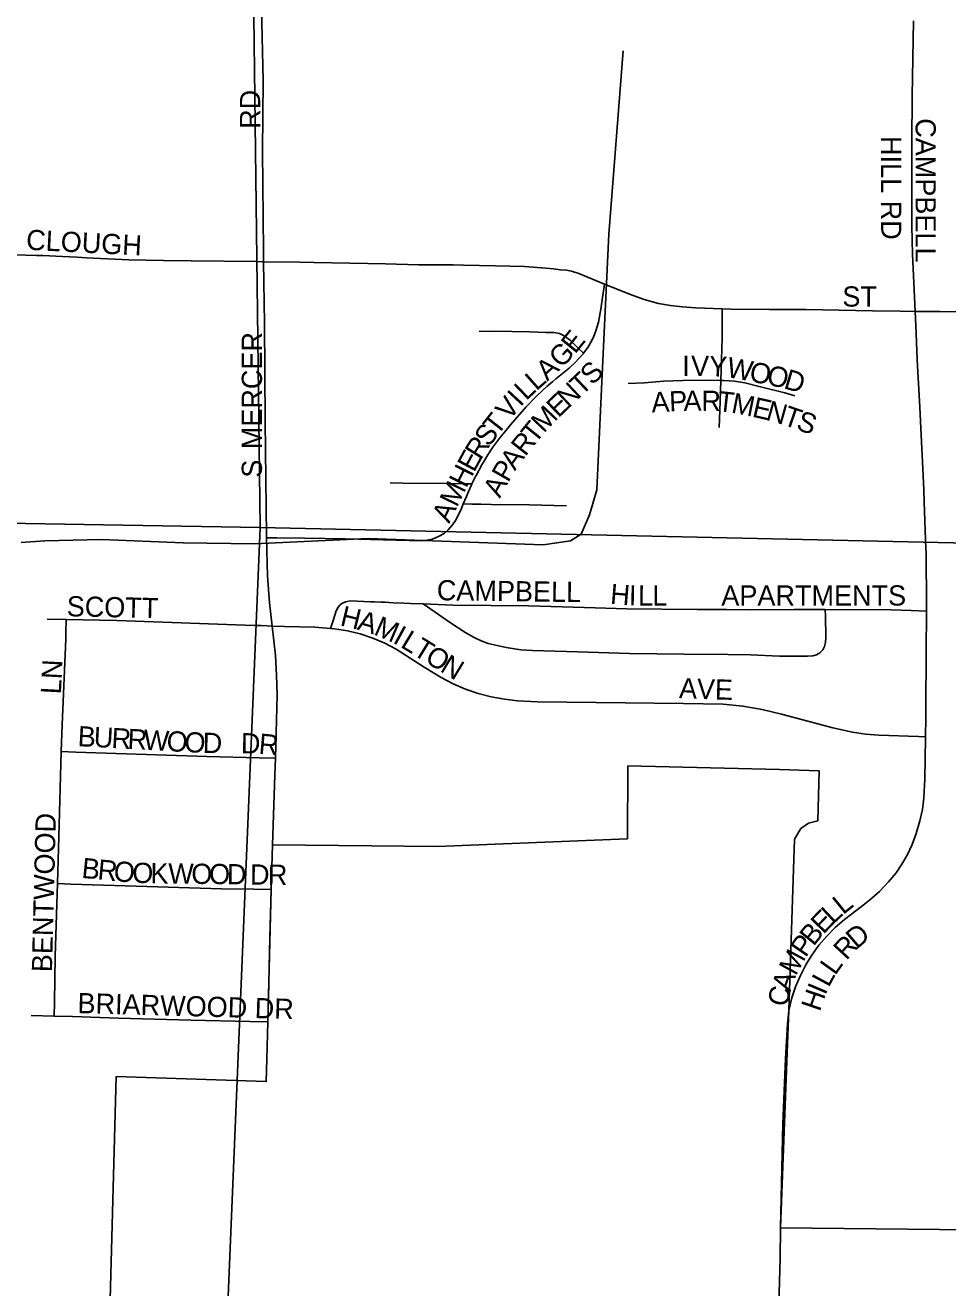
# Model space of a CAD drawing. Extents: x 1443599 to 1910620, y 1028088 to 1361369.
# Drawn here: x 1657763 to 1660044, y 1228128 to 1231250 of the extents above; entities that cross this region are included whole.
import ezdxf

# ---------------------------------------------------------------- set-up
doc = ezdxf.new("R2010")
doc.units = 0
for name, color, linetype in [('GM_X_City_Street', 7, 'Continuous'), ('GM_X_City_Street_Text', 7, 'Continuous'), ('GM_X_Corporation', 7, 'Continuous'), ('GM_X_County_Road', 7, 'Continuous'), ('GM_X_Minor_River', 7, 'Continuous'), ('GM_X_Section', 7, 'Continuous')]:
    doc.layers.add(name, color=color, linetype=linetype)

msp = doc.modelspace()

# ---------------------------------------------------------------- linework, layer by layer
at = {"layer": 'GM_X_City_Street'}
for points in [[(1658352.7, 1230664.9), (1658352.3, 1230691.9), (1658350.2, 1230938.9), (1658351.7, 1231113.1), (1658347.3, 1231292.7)], [(1659963.3, 1230542), (1659956.9, 1230683.5), (1659955.3, 1230752.6), (1659955, 1230959.5), (1659956.2, 1231074.4), (1659959.9, 1231260.8)], [(1657670.8, 1230683.5), (1657698.7, 1230682.7), (1657737.2, 1230682.1), (1657790.8, 1230680.5), (1657806.5, 1230679.9), (1657855.5, 1230677.7), (1657892.1, 1230675.8), (1657914.7, 1230674.7), (1658019.5, 1230669.6), (1658104.9, 1230667.7), (1658173.8, 1230667.4), (1658334.6, 1230665.1), (1658352.7, 1230664.9)], [(1658360, 1229982.1), (1658359.9, 1229986.1), (1658356.9, 1230269.8), (1658354.6, 1230512.8), (1658352.7, 1230664.9)], [(1658352.7, 1230664.9), (1658442.3, 1230663.6), (1658477, 1230662.7), (1658565.8, 1230661.1), (1658654.4, 1230659.8), (1658735.8, 1230657.4), (1658821.1, 1230656.9), (1658847.2, 1230656.4), (1658925.9, 1230654.8), (1658998, 1230652.7), (1659050.2, 1230649.2), (1659069.6, 1230647.1), (1659085.7, 1230645), (1659101.4, 1230643.9), (1659113.7, 1230641.2), (1659132, 1230635.5), (1659195.9, 1230609.6)], [(1659143.4, 1230438.7), (1659154.2, 1230453.2), (1659161.1, 1230464.3), (1659168.4, 1230478.6), (1659174.4, 1230493.6), (1659180.6, 1230515.7), (1659186.7, 1230547.9), (1659190.1, 1230570.6), (1659195.9, 1230609.6)], [(1659195.9, 1230609.6), (1659259.7, 1230583.6), (1659294, 1230571.5), (1659329.2, 1230561.8), (1659358.6, 1230556.4), (1659388.3, 1230553.3), (1659420.3, 1230550.7), (1659486.1, 1230548.1)], [(1659483.3, 1230371.6), (1659485.1, 1230423), (1659486.2, 1230475.7), (1659486.1, 1230518.5), (1659486.1, 1230548.1)], [(1659486.1, 1230548.1), (1659508.9, 1230547.2), (1659602.3, 1230546.8), (1659693.7, 1230546.5), (1659857.8, 1230543.7), (1659926.6, 1230542.6), (1659963.3, 1230542)], [(1659963.3, 1230542), (1660025, 1230541.5), (1660204.7, 1230538.1), (1660245.1, 1230537.2)], [(1659991.7, 1229801.2), (1659991.9, 1229828.3), (1659990.9, 1229930.7), (1659990.7, 1229946.4), (1659990.4, 1229953.8), (1659986, 1230071.5), (1659984.8, 1230100.5), (1659981.1, 1230187.4), (1659980.4, 1230202.1), (1659974.9, 1230305.2), (1659974.9, 1230305.4), (1659968.8, 1230422.6), (1659965.8, 1230487.8), (1659965, 1230506.5), (1659963.3, 1230542)], [(1658885.6, 1230492.7), (1658921.9, 1230492.9), (1659010.8, 1230491.6), (1659050.1, 1230490.1), (1659071.4, 1230489.7), (1659084, 1230487.5), (1659094, 1230482.8), (1659111, 1230471.1), (1659130.5, 1230451.5), (1659143.4, 1230438.7)], [(1658867.7, 1230115.8), (1658870.8, 1230122.2), (1658876.8, 1230133.8), (1658878.3, 1230136.7), (1658892.2, 1230162.5), (1658902, 1230179.1), (1658907, 1230187.1), (1658919.4, 1230206.1), (1658936.5, 1230229.6), (1658948.9, 1230244.3), (1658963.4, 1230261.2), (1659001.8, 1230305.7), (1659029.1, 1230333.9), (1659053.1, 1230356.2), (1659068, 1230368.9), (1659075.6, 1230375), (1659108.5, 1230401.9), (1659122.8, 1230415.4), (1659142.4, 1230437.5), (1659143.4, 1230438.7)], [(1659254.4, 1230363.4), (1659294.4, 1230365.6), (1659341.2, 1230369.6), (1659389.1, 1230370.9), (1659444.8, 1230372.4), (1659483.3, 1230371.6)], [(1659479.2, 1230255.3), (1659480.8, 1230297.2), (1659483.3, 1230370.3), (1659483.3, 1230371.6)], [(1659483.3, 1230371.6), (1659490.7, 1230371.5), (1659516.8, 1230369.5), (1659542.7, 1230365.1), (1659577.7, 1230356.5), (1659641.2, 1230340.4), (1659666.4, 1230333)], [(1658665.6, 1230118.4), (1658698.1, 1230117.4), (1658809.6, 1230116.2), (1658852, 1230115.9), (1658867.7, 1230115.8)], [(1658846.4, 1230066), (1658854.3, 1230084.6), (1658859.2, 1230096.4), (1658866.6, 1230113.6), (1658867.7, 1230115.8)], [(1658360, 1229982.1), (1658385.4, 1229981.9), (1658454.4, 1229981.5), (1658554.2, 1229979.9), (1658649.2, 1229977.5), (1658744.2, 1229974.8), (1658757.2, 1229976.1), (1658769.9, 1229979.1), (1658785.2, 1229985.1), (1658799.3, 1229993.3), (1658809.4, 1230001.7), (1658820.1, 1230014), (1658827.5, 1230024.9), (1658836.1, 1230042.5), (1658842, 1230055.1), (1658846.4, 1230066)], [(1658846.4, 1230066), (1658867.2, 1230065.6), (1658889.8, 1230065.6), (1658915.6, 1230064.9), (1659010.1, 1230063.4), (1659101.4, 1230061.5)], [(1658373.7, 1229764.1), (1658366.9, 1229821.6), (1658362.6, 1229888.5), (1658360, 1229982.1)], [(1658518, 1229758.2), (1658525.2, 1229780.1), (1658532.4, 1229802), (1658537, 1229810.7), (1658541.2, 1229815.7), (1658546.1, 1229819.8), (1658554.9, 1229823.9), (1658567.7, 1229826), (1658617.2, 1229823.9), (1658626.9, 1229823.9), (1658643.4, 1229822.8), (1658653, 1229822.9), (1658672.9, 1229821.6), (1658699.2, 1229820.6), (1658715.5, 1229820), (1658747.6, 1229818.8)], [(1658747.6, 1229818.8), (1658777.2, 1229798.3), (1658812.4, 1229774), (1658852.3, 1229747.5), (1658873.2, 1229735.4), (1658890.5, 1229727.1), (1658907.7, 1229720.7), (1658952.7, 1229711.1), (1658988.4, 1229705.5), (1659017.8, 1229703.2), (1659129.4, 1229700.7), (1659257.4, 1229696.2), (1659392.1, 1229694.9), (1659500.5, 1229694), (1659556.2, 1229692.7), (1659628.4, 1229689.8), (1659697.4, 1229689.3), (1659710.5, 1229690.2), (1659719.9, 1229692.9), (1659728.3, 1229698), (1659735, 1229705.1), (1659739.6, 1229713.7), (1659742, 1229723.2), (1659742.8, 1229736.4), (1659741.7, 1229788.3), (1659741.4, 1229804.9)], [(1658747.6, 1229818.8), (1658820.7, 1229815.9), (1659007.9, 1229814.3), (1659145.9, 1229809.9), (1659250.9, 1229806.5), (1659425, 1229805.3), (1659497.3, 1229804.6), (1659559.7, 1229804.4), (1659664.8, 1229804.6), (1659740.3, 1229804.9), (1659741.4, 1229804.9)], [(1659741.4, 1229804.9), (1659904.6, 1229803.9), (1659953.8, 1229802.3), (1659991.7, 1229801.2)], [(1657817.4, 1229781.2), (1657864.8, 1229780.6)], [(1657852.5, 1229453.8), (1657854.4, 1229519.8), (1657863.4, 1229731.3), (1657863.9, 1229747.6), (1657864.8, 1229780.6)], [(1657864.8, 1229780.6), (1657989.9, 1229777.6), (1658330.5, 1229765.7), (1658346.7, 1229765.1), (1658373.7, 1229764.1)], [(1659990.2, 1229583.3), (1659990.8, 1229676), (1659991.2, 1229733.2), (1659991.5, 1229766), (1659991.5, 1229767.2), (1659991.7, 1229801.2)], [(1658381.7, 1229437.1), (1658385.9, 1229593.8), (1658384.9, 1229642.2), (1658382.2, 1229691), (1658373.7, 1229764.1)], [(1658373.7, 1229764.1), (1658404.5, 1229763.3), (1658479.7, 1229761.2), (1658518, 1229758.2)], [(1658518, 1229758.2), (1658528.3, 1229757.4), (1658560.3, 1229752.2), (1658591.8, 1229744.6), (1658622.6, 1229734.5), (1658652.3, 1229721.9), (1658680.8, 1229706.6), (1658749.7, 1229662.5), (1658792, 1229636.7), (1658821.4, 1229621.5), (1658851.8, 1229608.3), (1658883.2, 1229597.6), (1658915.3, 1229589.3), (1658947.9, 1229583.3), (1658980.7, 1229579.3), (1659030.1, 1229576.7), (1659391, 1229572.8), (1659489.1, 1229570.6), (1659537.6, 1229566), (1659585.7, 1229557.6), (1659633.3, 1229546.5), (1659760, 1229512), (1659808.3, 1229501.3), (1659841, 1229496.6), (1659874, 1229494.3), (1659972.2, 1229490.8), (1659989.6, 1229490.3)], [(1659831, 1229071), (1659851, 1229086.4), (1659875.3, 1229107.9), (1659897.9, 1229131.2), (1659916.3, 1229153.7), (1659930.9, 1229175), (1659943.7, 1229197.5), (1659956.1, 1229223.9), (1659966.4, 1229251.2), (1659975.5, 1229282.3), (1659981.5, 1229310.8), (1659985.3, 1229339.7), (1659987.7, 1229385.3), (1659989.6, 1229486.9), (1659989.6, 1229490.3)], [(1657842.9, 1229127.2), (1657846.3, 1229242.5), (1657852.5, 1229453.8)], [(1657852.5, 1229453.8), (1657888.5, 1229452.5), (1658212.3, 1229441.5), (1658341.8, 1229438.1), (1658381.7, 1229437.1)], [(1658371.5, 1229112.6), (1658374.4, 1229223.1), (1658380.5, 1229395.7), (1658381.7, 1229437.1)], [(1657834.7, 1228799.6), (1657835.4, 1228833.8), (1657837.7, 1228948.2), (1657842.9, 1229127.2)], [(1657842.9, 1229127.2), (1657876.3, 1229126.1), (1658038, 1229120.8), (1658248.2, 1229114.2), (1658328.9, 1229113.2), (1658371.5, 1229112.6)], [(1658363.1, 1228785.6), (1658364.6, 1228844.8), (1658368.4, 1228994.3), (1658371.5, 1229112.6)], [(1659651.5, 1228813.3), (1659658.7, 1228844.4), (1659667.8, 1228871.7), (1659678.9, 1228898.2), (1659694.1, 1228927.8), (1659707.9, 1228950.5), (1659725.4, 1228974.8), (1659744.9, 1228997.5), (1659766, 1229018.8), (1659788.7, 1229038.3), (1659831, 1229071)], [(1657777.8, 1228801), (1657834.7, 1228799.6)], [(1657834.7, 1228799.6), (1657880.5, 1228798.5), (1657994.2, 1228794.3), (1658172.8, 1228789.4), (1658318.9, 1228786.5), (1658363.1, 1228785.6)], [(1658360.8, 1228692.9), (1658363.1, 1228785.6)]]:
    msp.add_lwpolyline(points, dxfattribs=at)
at = {"layer": 'GM_X_Corporation'}
msp.add_lwpolyline([(1661202.6, 1228259.5), (1659630.8, 1228275.7), (1659649.2, 1228752.4), (1659651.5, 1228813.3), (1659665.6, 1229237.1), (1659680.6, 1229263.1), (1659700.1, 1229277), (1659723.1, 1229282.5), (1659725.9, 1229406.3), (1659628.3, 1229409.3), (1659253.4, 1229418.4), (1659252.2, 1229238.3), (1658782.3, 1229219), (1658374.5, 1229223.1), (1658371.5, 1229112.6), (1658367.3, 1228949.1), (1658363.1, 1228785.6), (1658360.8, 1228692.9), (1658359.2, 1228637.8), (1657987.9, 1228650), (1657969.4, 1227946.7)], dxfattribs=at)
at = {"layer": 'GM_X_County_Road'}
for points in [[(1659989.6, 1229490.3), (1659989.6, 1229492.7), (1659989.9, 1229535.4), (1659990.2, 1229583.3)], [(1659630.8, 1228275.7), (1659636.6, 1228533.5), (1659642.7, 1228694.7), (1659647.6, 1228780.4), (1659651.5, 1228813.3)], [(1659601.1, 1227268.9), (1659602.3, 1227285.1), (1659604.1, 1227324.3), (1659611.1, 1227537.4), (1659614.9, 1227642.3), (1659619, 1227811.4), (1659619.3, 1227822.8), (1659619.5, 1227829.3), (1659629.6, 1228200), (1659630.8, 1228275.7)]]:
    msp.add_lwpolyline(points, dxfattribs=at)
at = {"layer": 'GM_X_Minor_River'}
msp.add_lwpolyline([(1659241.7, 1231186.1), (1659206.3, 1230732.9), (1659189.1, 1230367.8), (1659176.3, 1230101.1), (1659158.1, 1230039), (1659137.9, 1229990.9), (1659111.8, 1229974.9), (1659043.7, 1229965.1), (1658611, 1229980.4), (1658330.5, 1229967.1), (1658154.2, 1229969.7), (1657951.9, 1229978.3), (1657811.6, 1229974.7), (1657753.5, 1229970.8)], dxfattribs=at)
at = {"layer": 'GM_X_Section'}
for points in [[(1652604.1, 1235400.9), (1658278.7, 1235264.2), (1658343.9, 1230008.1), (1652586.7, 1230105.6), (1652586.1, 1230207.6)], [(1658278.7, 1235264.2), (1663695.4, 1235129.4), (1663596.4, 1229891.8), (1658343.9, 1230008.1)], [(1652586.7, 1230105.6), (1658343.9, 1230008.1), (1658121.8, 1224660.7), (1652515.7, 1224828.2), (1652508.6, 1224902.3)], [(1663596.4, 1229891.8), (1663408.2, 1224571.7), (1658121.8, 1224660.7), (1658343.9, 1230008.1)]]:
    msp.add_lwpolyline(points, close=True, dxfattribs=at)

# ---------------------------------------------------------------- texts
at = {"layer": 'GM_X_City_Street_Text'}
for s, rotation, p in [('RD', 90, (1658344.2, 1230993.3)), ('CAMPBELL', 270, (1659964.6, 1231019.7)), ('HILL RD', 270, (1659879.5, 1230975.7)), ('CLOUGH', 357.0399, (1657764.7, 1230694.7)), ('ST', 0, (1659783.6, 1230553.9)), ('E', 50.8935, (1659122.8, 1230435)), ('MERCER', 90, (1658348.6, 1230201.3)), ('G', 45.6203, (1659088.6, 1230399.8)), ('I', 359.8252, (1659387.6, 1230382.3)), ('V', 359.8462, (1659409.6, 1230382.3)), ('Y', 357.2009, (1659453, 1230382.2)), ('W', 349.6891, (1659495.2, 1230380.2)), ('A', 42.5472, (1659054.1, 1230368)), ('S', 45.8991, (1659166, 1230357.6)), ('O', 348.6043, (1659551.3, 1230370)), ('O', 348.1113, (1659594.3, 1230361.3)), ('D', 343.4242, (1659636.3, 1230352.5)), ('L', 41.4815, (1659027, 1230344)), ('N', 43.2531, (1659106.7, 1230301.5)), ('T', 43.4821, (1659138.9, 1230331.8)), ('V', 51.2651, (1658960.7, 1230270.7)), ('I', 47.3499, (1658987.6, 1230304.4)), ('L', 43.7828, (1659002, 1230320)), ('E', 43.8797, (1659081.4, 1230277.2)), ('A', 3.0829, (1659312.6, 1230292)), ('P', 2.2677, (1659356.4, 1230294.4)), ('A', 0.6995, (1659391.2, 1230295.8)), ('R', 359.1743, (1659434.9, 1230296.3)), ('T', 353.7865, (1659473.2, 1230295.8)), ('M', 348.8365, (1659507.1, 1230292.2)), ('M', 46.5454, (1659045.5, 1230239.3)), ('E', 347.3023, (1659558.5, 1230282)), ('N', 344.0816, (1659592.2, 1230274.5)), ('T', 341.1677, (1659633.8, 1230262.6)), ('T', 51.7369, (1658930.7, 1230232.9)), ('T', 50.9605, (1659024, 1230212.7)), ('S', 339.9235, (1659666.9, 1230251.3)), ('S', 53.0809, (1658909.7, 1230205)), ('R', 51.8864, (1658999.7, 1230181.7)), ('R', 57.9405, (1658889.3, 1230172.4)), ('E', 61.6752, (1658873.1, 1230142.1)), ('A', 53.8601, (1658974, 1230146.5)), ('S', 90, (1658348.6, 1230130.9)), ('H', 63.347, (1658853.5, 1230103.1)), ('P', 60.2077, (1658957.3, 1230117.2)), ('M', 64.2414, (1658830.7, 1230055.8)), ('A', 61.8709, (1658936.8, 1230078.7)), ('A', 64.2463, (1658811.5, 1230016.2)), ('CAMPBELL', 359.2252, (1658780.7, 1229827.9)), ('H', 355.318, (1659208.4, 1229819.1)), ('SCOTT', 358.7277, (1657865.4, 1229788.3)), ('I', 358.6853, (1659255.4, 1229815.3)), ('L', 359.8795, (1659278.5, 1229814.8)), ('L', 359.9942, (1659313.8, 1229814.7)), ('APARTMENTS', 0, (1659484.4, 1229814.7)), ('H', 346.3402, (1658539.7, 1229766.3)), ('A', 343.6043, (1658581.9, 1229756)), ('M', 336.5646, (1658622.6, 1229744.2)), ('I', 331.4209, (1658669.9, 1229723.7)), ('L', 328.7129, (1658688.7, 1229713.5)), ('T', 328.371, (1658718.7, 1229695.2)), ('O', 328.3352, (1658748.7, 1229676.8)), ('N', 328.8169, (1658786.5, 1229653.4)), ('LN', 86.989, (1657851.4, 1229594.6)), ('A', 357.7915, (1659379.2, 1229585.9)), ('V', 357.786, (1659423.2, 1229584.2)), ('E', 358.5497, (1659467.9, 1229582.5)), ('B', 356.866, (1657892.1, 1229467.1)), ('U', 356.8855, (1657931.7, 1229465)), ('R', 356.8902, (1657975.6, 1229462.6)), ('R', 356.866, (1658015.2, 1229460.4)), ('W', 356.8715, (1658054.7, 1229458.2)), ('O', 356.8855, (1658111.9, 1229455.1)), ('O', 357.0091, (1658155.9, 1229452.7)), ('D', 359.0469, (1658201.8, 1229450.4)), ('D', 359.0382, (1658296.2, 1229449.5)), ('R', 354.8451, (1658339.2, 1229448.8)), ('BENTWOOD', 88.5672, (1657829.4, 1228907.8)), ('B', 354.5286, (1657901.4, 1229141.5)), ('R', 354.5179, (1657940.8, 1229137.7)), ('O', 354.6881, (1657980.4, 1229133.9)), ('O', 357.7973, (1658027.1, 1229129.7)), ('K', 359.2945, (1658072.5, 1229127.9)), ('W', 359.3178, (1658116.5, 1229127.4)), ('O', 359.3171, (1658173.7, 1229126.7)), ('O', 359.3171, (1658217.7, 1229126.2)), ('D', 359.3171, (1658261.7, 1229125.7)), ('D', 359.3224, (1658318.9, 1229125)), ('R', 359.3288, (1658362.9, 1229124.5)), ('L', 39.0183, (1659785.4, 1229048.9)), ('E', 46.0241, (1659736.5, 1229000.5)), ('L', 43.2034, (1659760.5, 1229025.4)), ('B', 50.9002, (1659712.3, 1228970.6)), ('P', 55.431, (1659692.9, 1228942.5)), ('R', 47.13, (1659793.4, 1228935.9)), ('D', 40.452, (1659819.2, 1228963.9)), ('M', 61.3576, (1659668.3, 1228897.3)), ('L', 54.529, (1659765.6, 1228898.4)), ('A', 70.9637, (1659654.9, 1228857.7)), ('L', 61.7122, (1659749.8, 1228868.8)), ('C', 77.3421, (1659646.6, 1228820.5)), ('I', 67.054, (1659741.7, 1228849.7)), ('BRIARWOOD DR', 358.3925, (1657892, 1228807.1)), ('H', 71.0813, (1659727.8, 1228808.9))]:
    msp.add_text(s, height=50, rotation=rotation, dxfattribs=at).set_placement(p)

doc.saveas('drawing.dxf')
